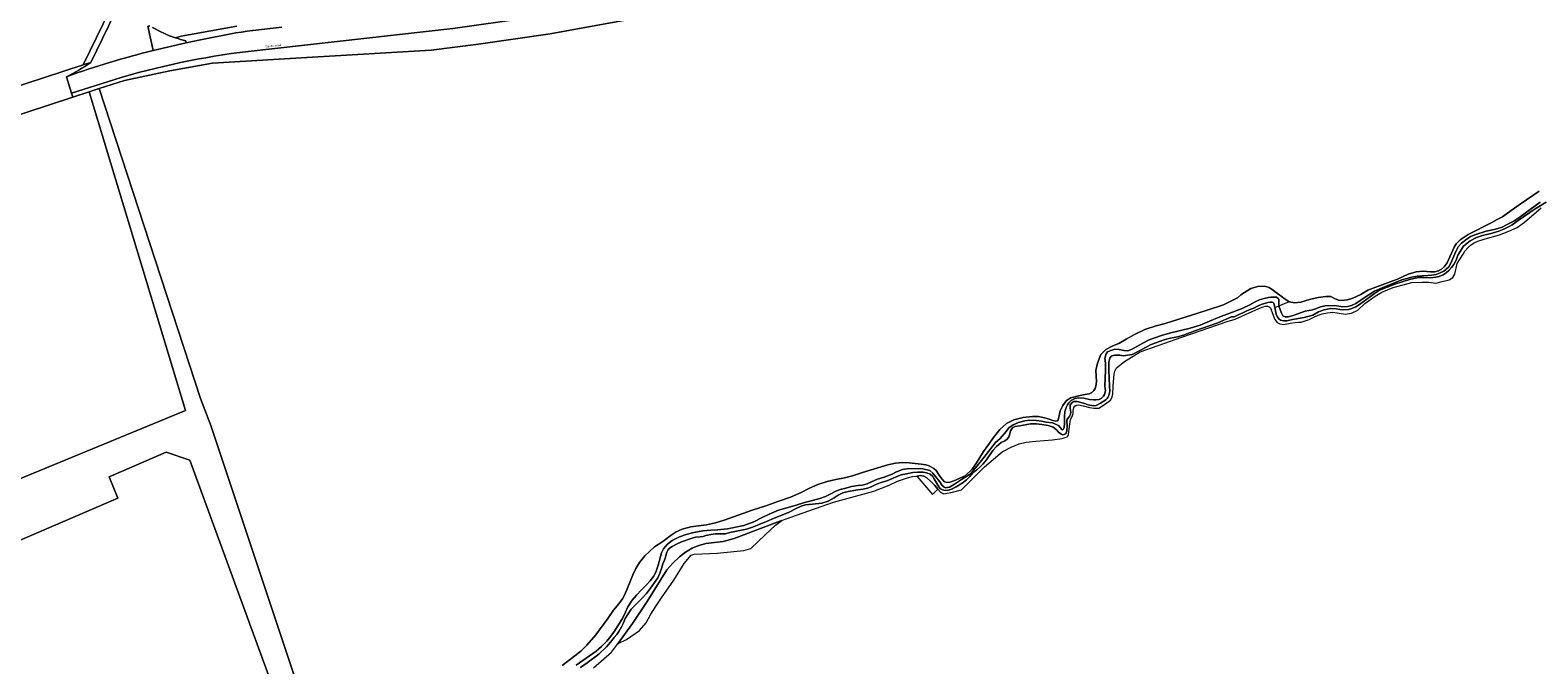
# Model space of a CAD drawing. Header units: metres. Extents: x 197700 to 204338, y 317132 to 325229.
# Tile 429 of 656: x 201391 to 201650, y 318384 to 318493. Entities that reach past the tile are written whole.
import ezdxf
from ezdxf.enums import TextEntityAlignment as Align

# ---------------------------------------------------------------- set-up
doc = ezdxf.new("R2010")
doc.units = ezdxf.units.M
for name, color, linetype, lineweight in [('B-WE-GR-BEPLANTING_CULTUUR_BOSPLANTSOEN-GV', 90, 'Continuous', 18), ('B-WE-GR-GRAS-GV', 60, 'Continuous', 13), ('B-WE-IE-TERREINAFSCHEIDING_KUNSTMATIG_HEKWERK-G', 20, 'IE-TERREINAFSCHEIDING-KUNSTMATIG', 18), ('B-WE-OG-TERREIN_CULTUURSCHEIDING-GV', 7, 'Continuous', 18), ('B-WE-OG-TERREIN_ERF-GV', 7, 'Continuous', 18), ('B-WE-OG-TOPOGRAFIE-T18', 10, 'Continuous', 18), ('B-WE-OG-WATER-GV', 130, 'Continuous', 18), ('B-WE-OG-WATER_SLOOT-GV', 120, 'Continuous', 18), ('B-WE-VH-VERHARDING_ASFALT-GV', 252, 'Continuous', 18), ('B-WE-VH-VERHARDING_GRASBETONSTEEN-GV', 70, 'Continuous', 18)]:
    doc.layers.add(name, color=color, linetype=linetype, lineweight=lineweight)
doc.styles.add('NLCS-ISO-M200-T18', font='NLCS-ISO.ttf', dxfattribs={"height": 0.36})
doc.linetypes.add('IE-TERREINAFSCHEIDING-KUNSTMATIG', pattern='A,4,[82,NLCS.SHX,S=0.75,R=90,X=0,Y=0],4,-2', length=10)

msp = doc.modelspace()

# ---------------------------------------------------------------- linework, layer by layer
at = {"layer": 'B-WE-GR-BEPLANTING_CULTUUR_BOSPLANTSOEN-GV'}
for points in [[(201426.172, 318493.679), (201416.623, 318491.932), (201415.635, 318491.658)], [(201417.405, 318491.164), (201417.49, 318490.782), (201419.649, 318491.273), (201426.008, 318492.494)]]:
    msp.add_lwpolyline(points, dxfattribs=at)
for points in [[(201426.008, 318492.494, -0.0144469), (201433.941, 318493.466)], [(201415.635, 318491.658, 0.0230138), (201417.405, 318491.164)]]:
    msp.add_lwpolyline(points, format="xyb", dxfattribs=at)
at = {"layer": 'B-WE-GR-GRAS-GV'}
for points in [[(201653.173, 318549.596), (201649.944, 318546.672), (201643.721, 318541.752), (201638.192, 318537.978), (201625.931, 318531.135), (201615.089, 318525.673), (201604.443, 318520.55), (201597.07, 318517.18), (201585.469, 318513.157), (201577.646, 318510.648), (201573.54, 318509.336), (201565.732, 318507.795), (201553.72, 318505.777), (201480.148, 318492.35), (201467.827, 318490.541), (201459.652, 318489.558), (201438.226, 318488.269)], [(201347.421, 318467.588), (201355.677, 318471.933), (201364.288, 318475.524), (201373.185, 318478.331), (201399.71, 318487.004), (201403.153, 318494.067), (201409.687, 318508.644)], [(201438.226, 318488.269), (201422.008, 318487.287), (201414.657, 318485.987), (201406.831, 318484.329), (201402.486, 318482.909), (201419.944, 318429.571), (201421.744, 318424.914), (201444.764, 318355.851)], [(201482.24, 318383.59), (201483.445, 318384.502), (201484.392, 318385.22), (201485.454, 318386.051), (201486.481, 318387.061), (201488.048, 318388.866), (201490.092, 318391.694), (201491.087, 318393.081), (201491.966, 318394.191), (201492.594, 318395.061), (201492.998, 318395.789), (201493.436, 318396.802), (201493.954, 318398.043), (201494.417, 318399.187), (201494.946, 318400.254), (201495.523, 318401.283), (201496.454, 318402.478), (201498.15, 318403.992), (201499.562, 318404.943), (201500.981, 318405.996), (201501.852, 318406.563), (201502.871, 318407.078), (201504.363, 318407.456), (201505.685, 318407.626), (201507.092, 318407.796), (201508.653, 318408.128), (201510.133, 318408.593), (201514.973, 318410.303), (201517.469, 318411.123), (201519.387, 318411.786), (201521.545, 318412.586), (201523.382, 318413.342), (201524.851, 318414.088), (201526.26, 318414.725), (201527.855, 318415.268), (201529.362, 318415.589), (201530.832, 318415.903), (201532.237, 318416.247), (201533.971, 318416.808), (201536.626, 318417.616), (201538.333, 318418.149), (201539.664, 318418.413), (201540.899, 318418.538), (201541.994, 318418.5), (201544.069, 318418.227), (201544.892, 318418.1), (201545.468, 318417.953), (201546.25, 318417.525), (201546.665, 318417.158), (201547.148, 318416.375), (201547.619, 318415.706), (201548.052, 318415.276), (201548.441, 318415.112), (201549.077, 318415.133), (201549.694, 318415.381), (201551.631, 318416.262), (201552.838, 318417.409), (201553.383, 318418.113), (201554.019, 318419.096), (201554.82, 318420.439), (201555.526, 318421.433), (201556.54, 318422.83), (201557.631, 318424.214), (201558.772, 318425.242), (201560.004, 318425.87), (201561.635, 318426.286), (201563.21, 318426.443), (201564.258, 318426.447), (201565.285, 318426.241), (201566.133, 318425.967), (201566.726, 318425.766), (201567.242, 318425.633), (201567.541, 318425.709), (201567.669, 318425.891), (201567.823, 318426.585), (201568.001, 318427.422), (201568.443, 318428.367), (201569.09, 318429.191), (201569.833, 318429.692), (201571.138, 318430.021), (201572.283, 318430.214), (201573.013, 318430.363), (201573.436, 318430.563), (201573.791, 318430.907), (201574.056, 318431.282), (201574.174, 318431.654), (201574.254, 318432.472), (201574.157, 318434.381), (201574.414, 318435.625), (201575.017, 318437.101), (201575.87, 318438.009), (201577.063, 318438.626), (201578.085, 318439.041), (201579.356, 318439.754), (201580.833, 318440.597), (201582.582, 318441.417), (201584.559, 318442.038), (201586.109, 318442.447), (201591.705, 318444.234), (201593.325, 318444.743), (201596.118, 318445.702), (201597.311, 318446.237), (201598.531, 318446.876), (201599.131, 318447.406), (201600.838, 318448.485), (201602.019, 318448.818), (201603.221, 318448.872), (201604.004, 318448.667), (201604.77, 318448.16), (201606.519, 318446.85), (201607.443, 318446.206), (201608.374, 318446.036), (201609.437, 318446.144), (201610.932, 318446.581), (201612.439, 318446.967), (201613.786, 318447.133), (201614.624, 318447.091), (201615.27, 318446.766), (201615.921, 318446.484), (201616.44, 318446.409), (201617.473, 318446.525), (201618.428, 318446.824), (201619.765, 318447.474), (201620.997, 318448.18), (201624.822, 318449.637), (201626.116, 318450.096), (201627.931, 318450.946), (201629.317, 318451.349), (201630.54, 318451.497), (201631.812, 318451.377), (201632.521, 318451.38), (201633.145, 318451.51), (201633.603, 318451.763), (201634.168, 318452.199), (201634.675, 318452.911), (201635.876, 318455.607), (201636.231, 318456.157), (201636.886, 318456.857), (201638.263, 318457.775), (201642.34, 318459.885), (201643.296, 318460.355), (201644.171, 318460.84), (201645.653, 318461.897), (201647.216, 318462.997), (201650.53, 318465.227)], [(201440.654, 318357.303), (201418.108, 318418.92), (201414.039, 318420.31), (201404.199, 318416.062), (201405.71, 318412.402), (201317.778, 318374.646)]]:
    msp.add_lwpolyline(points, dxfattribs=at)
for points in [[(201357.409, 318467.567), (201354.257, 318465.576), (201347.36, 318460.988), (201340.616, 318455.83), (201334.331, 318450.434), (201332.748, 318449.135), (201334.514, 318446.983), (201358.795, 318464.954), (201380.817, 318415.648), (201368.465, 318410.312), (201369.588, 318407.712), (201376.096, 318410.484), (201417.332, 318427.464), (201400.736, 318482.338), (201397.951, 318481.428), (201377.607, 318474.781), (201365.197, 318470.639), (201360.725, 318468.875)], [(201546.929, 318413.913), (201546.924, 318413.918), (201546.401, 318414.553), (201545.754, 318415.244), (201545.056, 318415.872), (201544.507, 318416.199), (201544.007, 318416.274), (201543.344, 318416.198), (201545.993, 318412.992)], [(201509.966, 318404.92), (201506.978, 318404.565), (201505.579, 318404.157), (201504.643, 318403.798), (201503.493, 318403.066), (201502.443, 318402.311), (201501.301, 318401.203), (201500.236, 318400.027), (201496.866, 318394.608), (201494.36, 318390.782), (201491.78, 318387.275), (201491.881, 318387.335), (201493.292, 318388.031), (201495.56, 318389.594), (201496.697, 318390.929), (201497.475, 318392.441), (201498.408, 318393.827), (201499.34, 318395.213), (201501.459, 318398.242), (201503.254, 318401.116), (201504.427, 318402.587), (201504.968, 318402.766), (201506.313, 318402.796), (201508.928, 318402.904), (201511.227, 318403.138), (201513.527, 318403.371), (201514.747, 318403.696), (201517.206, 318406.082), (201518.981, 318407.743), (201520.044, 318408.559), (201519.25, 318408.282), (201511.869, 318405.426)]]:
    msp.add_lwpolyline(points, close=True, dxfattribs=at)
at = {"layer": 'B-WE-IE-TERREINAFSCHEIDING_KUNSTMATIG_HEKWERK-G'}
for points in [[(201480.148, 318492.35), (201553.72, 318505.777)], [(201459.652, 318489.558), (201467.827, 318490.541)], [(201467.827, 318490.541), (201480.148, 318492.35)], [(201422.008, 318487.287), (201438.226, 318488.269)], [(201438.226, 318488.269), (201459.652, 318489.558)], [(201406.831, 318484.329), (201414.657, 318485.987)], [(201414.657, 318485.987), (201422.008, 318487.287)], [(201400.736, 318482.338), (201402.486, 318482.909)], [(201402.486, 318482.909), (201406.831, 318484.329)], [(201377.607, 318474.781), (201397.951, 318481.428)], [(201397.951, 318481.428), (201400.736, 318482.338)], [(201607.443, 318446.206), (201604.905, 318445.183)]]:
    msp.add_lwpolyline(points, dxfattribs=at)
at = {"layer": 'B-WE-OG-TERREIN_CULTUURSCHEIDING-GV'}
for points in [[(201400.274, 318487.188), (201401.025, 318487.419), (201404.066, 318493.658), (201410.926, 318508.964)], [(201570.383, 318509.537), (201549.724, 318505.885), (201529.009, 318502.569), (201463.42, 318493.257), (201428.174, 318489.329)], [(201409.687, 318508.644), (201403.153, 318494.067), (201399.71, 318487.004), (201400.274, 318487.188)], [(201405.01, 318484.451), (201397.746, 318482.106), (201397.951, 318481.428), (201400.736, 318482.338), (201402.486, 318482.909), (201406.831, 318484.329), (201414.657, 318485.987), (201422.008, 318487.287), (201438.226, 318488.269), (201459.652, 318489.558), (201467.827, 318490.541), (201480.148, 318492.35), (201553.72, 318505.777)], [(201415.635, 318491.658), (201416.623, 318491.932), (201426.172, 318493.679)]]:
    msp.add_lwpolyline(points, dxfattribs=at)
for points in [[(201411.671, 318493.464, 0.0546418), (201415.635, 318491.658)], [(201428.174, 318489.329, 0.043), (201405.01, 318484.451)]]:
    msp.add_lwpolyline(points, format="xyb", dxfattribs=at)
at = {"layer": 'B-WE-OG-TERREIN_ERF-GV'}
for points in [[(201401.025, 318487.419), (201400.274, 318487.188), (201399.71, 318487.004), (201373.185, 318478.331), (201364.288, 318475.524), (201355.677, 318471.933), (201347.421, 318467.588), (201346.163, 318466.84), (201340.382, 318462.867), (201333.298, 318457.051)], [(201333.298, 318457.051), (201318.001, 318444.399), (201309.857, 318438.01), (201294.234, 318428.027), (201291.837, 318426.628), (201293.351, 318421.53), (201298.067, 318424.418), (201301.739, 318426.848), (201307.86, 318430.931), (201318.483, 318438.124), (201328.124, 318445.339), (201332.748, 318449.135), (201334.331, 318450.434), (201340.616, 318455.83), (201347.36, 318460.988), (201354.257, 318465.576), (201357.409, 318467.567), (201360.725, 318468.875), (201365.197, 318470.639), (201377.607, 318474.781), (201397.951, 318481.428), (201397.746, 318482.106), (201396.878, 318484.967)], [(201444.764, 318355.851), (201421.744, 318424.914), (201419.944, 318429.571), (201402.486, 318482.909), (201400.736, 318482.338), (201417.332, 318427.464), (201376.096, 318410.484), (201369.588, 318407.712), (201368.465, 318410.312), (201358.717, 318406.1), (201322.046, 318390.256), (201317.855, 318389.617), (201317.745, 318389.901), (201301.739, 318426.848), (201298.067, 318424.418), (201293.351, 318421.53)], [(201317.778, 318374.646), (201405.71, 318412.402), (201404.199, 318416.062), (201414.039, 318420.31), (201418.108, 318418.92), (201440.654, 318357.303)]]:
    msp.add_lwpolyline(points, dxfattribs=at)
msp.add_lwpolyline([(201396.878, 318484.967, 0.0458206), (201401.025, 318487.419)], format="xyb", dxfattribs=at)
at = {"layer": 'B-WE-OG-WATER-GV'}
for points in [[(201650.687, 318463.35), (201647.235, 318460.852), (201646.116, 318460.07), (201644.865, 318459.457), (201644.155, 318459.078), (201643.383, 318458.834), (201642.756, 318458.632), (201641.352, 318458.339), (201639.584, 318457.816), (201638.702, 318457.421), (201637.871, 318456.889), (201637.101, 318456.313), (201636.549, 318455.691), (201636.136, 318454.861), (201635.312, 318452.855), (201634.928, 318452.215), (201634.506, 318451.796), (201634.062, 318451.486), (201633.464, 318451.162), (201632.763, 318450.901), (201632, 318450.769), (201631.317, 318450.714), (201630.348, 318450.693), (201629.495, 318450.615), (201628.579, 318450.444), (201626.859, 318449.989), (201623.446, 318448.611), (201622.166, 318448.03), (201621.188, 318447.393), (201620.04, 318446.666), (201618.937, 318445.896), (201618.169, 318445.572), (201617.474, 318445.392), (201616.704, 318445.336), (201615.972, 318445.454), (201615.269, 318445.592), (201613.636, 318445.519), (201612.86, 318445.313), (201612.136, 318445.021), (201611.454, 318444.841), (201610.21, 318444.6), (201608.161, 318443.823), (201607.258, 318443.588), (201606.77, 318443.598), (201606.356, 318443.775), (201606.097, 318444.226), (201605.686, 318445.498), (201605.666, 318446.172), (201605.674, 318446.472), (201605.66, 318446.658), (201605.554, 318446.775), (201605.263, 318446.98), (201604.615, 318446.99), (201604.311, 318446.999), (201603.869, 318446.949), (201603.12, 318446.77), (201602.317, 318446.529), (201601.607, 318446.184), (201600.647, 318445.67), (201599.327, 318445.025), (201596.769, 318444.09), (201595.404, 318443.539), (201593.743, 318442.845), (201592.098, 318442.201), (201590.399, 318441.656), (201586.814, 318440.793), (201585.483, 318440.384), (201584.31, 318439.997), (201583.349, 318439.647), (201582.258, 318439.081), (201581.218, 318438.478), (201580.393, 318438.022), (201579.658, 318437.734), (201578.966, 318437.791), (201578.137, 318438), (201577.401, 318438.03), (201576.73, 318437.841), (201576.171, 318437.571), (201575.919, 318437.232), (201575.724, 318436.512), (201575.786, 318435.607), (201575.816, 318434.344), (201575.702, 318431.653), (201575.79, 318430.86), (201575.658, 318430.261), (201575.444, 318429.946), (201575.068, 318429.573), (201574.711, 318429.402), (201574.134, 318429.301), (201573.786, 318429.299), (201573.049, 318429.393), (201572.052, 318429.628), (201571.224, 318429.678), (201570.506, 318429.522), (201569.915, 318429.232), (201569.505, 318428.801), (201569.275, 318428.471), (201569.03, 318428.007), (201568.791, 318427.263), (201568.751, 318426.479), (201568.734, 318425.287), (201568.677, 318424.534), (201568.513, 318424.232), (201568.325, 318424.175), (201567.719, 318424.926), (201566.66, 318425.363), (201565.602, 318425.485), (201564.764, 318425.632), (201563.899, 318425.756), (201562.758, 318425.815), (201561.924, 318425.719), (201560.835, 318425.42), (201559.922, 318425.027), (201559.179, 318424.472), (201558.689, 318423.862), (201557.651, 318422.668), (201556.875, 318421.952), (201554.467, 318418.897), (201553.685, 318417.968), (201553, 318417.157), (201552.379, 318416.468), (201551.006, 318415.577), (201549.801, 318414.804), (201548.932, 318414.296), (201548.278, 318414.165), (201548.017, 318414.288), (201547.702, 318414.59), (201547.266, 318415.226), (201546.536, 318416.107), (201546.05, 318416.686), (201545.531, 318417.142), (201544.351, 318417.453), (201541.923, 318417.523), (201540.85, 318417.325), (201539.842, 318416.948), (201539.058, 318416.515), (201537.666, 318416.005), (201536.55, 318415.672), (201535.647, 318415.238), (201534.734, 318414.842), (201533.968, 318414.649), (201533.219, 318414.554), (201532.062, 318414.375), (201531.084, 318414.107), (201530.14, 318413.893), (201529.243, 318413.561), (201528.495, 318413.134), (201527.593, 318412.654), (201526.606, 318412.332), (201525.371, 318412.007), (201523.98, 318411.626), (201522.385, 318411.118), (201519.487, 318410.297), (201517.863, 318409.627), (201516.65, 318409.05), (201515.259, 318408.304), (201513.544, 318407.677), (201510.684, 318407.091), (201508.959, 318406.937), (201507.831, 318406.877), (201506.434, 318406.779), (201504.903, 318406.484), (201503.561, 318406.109), (201502.418, 318405.715), (201501.185, 318405.077), (201500.392, 318404.459), (201499.704, 318403.665), (201499.316, 318402.95), (201498.776, 318400.874), (201498.343, 318399.64), (201497.952, 318398.895), (201497.405, 318398.166), (201496.754, 318397.45), (201495.901, 318396.608), (201495.011, 318395.682), (201494.282, 318394.827), (201493.539, 318393.675), (201493.125, 318392.785), (201492.617, 318391.672), (201492.001, 318390.676), (201491.244, 318389.507), (201490.634, 318388.609), (201489.926, 318387.791), (201489.022, 318386.865), (201488.101, 318386.04), (201484.615, 318383.644)], [(201485.406, 318383.238), (201486.538, 318384.048), (201488.522, 318385.553), (201489.841, 318386.761), (201490.529, 318387.608), (201491.204, 318388.399), (201491.651, 318388.926), (201491.983, 318389.453), (201492.449, 318390.203), (201492.775, 318390.94), (201493.059, 318391.642), (201494.112, 318393.287), (201495.927, 318395.083), (201496.773, 318395.993), (201497.441, 318396.916), (201498.72, 318398.68), (201499.05, 318399.451), (201499.342, 318400.251), (201499.595, 318401.056), (201499.865, 318401.712), (201500.049, 318402.204), (201500.06, 318402.441), (201500.259, 318403.11), (201500.424, 318403.419), (201500.697, 318403.769), (201501.174, 318404.077), (201501.913, 318404.468), (201502.797, 318404.872), (201504.423, 318405.443), (201505.218, 318405.666), (201506.006, 318405.725), (201506.494, 318405.805), (201506.965, 318405.947), (201507.815, 318406.156), (201508.653, 318406.221), (201509.583, 318406.228), (201510.351, 318406.27), (201511.11, 318406.453), (201513.953, 318407.026), (201515.019, 318407.389), (201516.153, 318407.83), (201517.425, 318408.355), (201518.733, 318408.949), (201520.055, 318409.469), (201521.337, 318410.004), (201522.561, 318410.58), (201523.419, 318411.013), (201524.133, 318411.237), (201524.7, 318411.324), (201525.343, 318411.369), (201526.968, 318411.54), (201528.058, 318411.89), (201529.063, 318412.466), (201529.795, 318412.928), (201530.558, 318413.323), (201531.517, 318413.511), (201533.181, 318413.841), (201534.06, 318413.927), (201534.827, 318414.085), (201535.474, 318414.348), (201535.898, 318414.575), (201536.52, 318414.866), (201537.169, 318415.11), (201538.173, 318415.362), (201539.139, 318415.793), (201539.843, 318416.121), (201540.617, 318416.396), (201541.514, 318416.591), (201542.623, 318416.81), (201543.437, 318416.862), (201544.387, 318416.841), (201545.002, 318416.737), (201545.633, 318416.507), (201546.054, 318416.132), (201546.365, 318415.619), (201547.097, 318414.323), (201547.407, 318413.98), (201547.736, 318413.823), (201548.208, 318413.727), (201548.765, 318413.754), (201549.275, 318413.939), (201550.073, 318414.356), (201551.131, 318414.99), (201551.898, 318415.518), (201552.442, 318416.111), (201553.045, 318416.788), (201553.668, 318417.276), (201554.154, 318417.726), (201554.656, 318418.243), (201555.333, 318419.013), (201556.426, 318420.601), (201557.043, 318421.272), (201557.852, 318421.951), (201558.462, 318422.281), (201558.88, 318422.568), (201559.186, 318422.927), (201559.311, 318423.474), (201559.44, 318423.957), (201559.78, 318424.488), (201560.212, 318424.723), (201561.046, 318424.871), (201562.896, 318425.172), (201563.94, 318425.161), (201564.832, 318425.074), (201565.93, 318424.901), (201566.769, 318424.635), (201567.382, 318424.142), (201567.8, 318423.712), (201568.205, 318423.407), (201568.467, 318423.295), (201568.69, 318423.34), (201568.912, 318423.459), (201569.046, 318423.652), (201569.139, 318423.947), (201569.191, 318424.818), (201569.144, 318425.599), (201569.217, 318425.991), (201569.582, 318426.455), (201569.786, 318426.831), (201569.832, 318427.216), (201569.744, 318427.884), (201569.738, 318428.404), (201569.999, 318428.794), (201570.373, 318429.015), (201570.906, 318429.045), (201572.008, 318428.774), (201572.846, 318428.466), (201573.738, 318428.265), (201574.177, 318428.344), (201574.935, 318428.75), (201575.396, 318429.053), (201575.857, 318429.326), (201576.126, 318429.56), (201576.236, 318429.75), (201576.397, 318430.085), (201576.516, 318430.484), (201576.578, 318430.883), (201576.5, 318431.682), (201576.401, 318434.447), (201576.394, 318435.062), (201576.391, 318435.808), (201576.549, 318436.481), (201576.774, 318436.816), (201577.333, 318437.029), (201578.296, 318437.003), (201578.85, 318436.918), (201580.422, 318437.099), (201581.099, 318437.45), (201583.665, 318438.833), (201585.891, 318439.663), (201586.743, 318439.88), (201588.196, 318440.151), (201589.25, 318440.456), (201591.223, 318441.181), (201595.132, 318442.556), (201597.489, 318443.61), (201597.997, 318443.641), (201598.684, 318443.946), (201599.456, 318444.321), (201600.295, 318444.729), (201601.013, 318444.971), (201601.445, 318445.176), (201601.987, 318445.459), (201602.632, 318445.744), (201603.194, 318445.931), (201603.787, 318446.098), (201604.194, 318446.13), (201604.536, 318446.142), (201604.666, 318446.08), (201604.801, 318445.945), (201604.996, 318445.22), (201605.181, 318444.093), (201605.351, 318443.661), (201605.682, 318443.265), (201605.974, 318443.067), (201606.459, 318442.9), (201607.049, 318442.918), (201608.033, 318443.143), (201610.011, 318443.508), (201611.534, 318443.914), (201612.508, 318444.463), (201613.446, 318444.838), (201614.487, 318445.047), (201615.547, 318445.004), (201616.194, 318444.865), (201616.884, 318444.799), (201617.656, 318444.899), (201618.258, 318445.062), (201618.923, 318445.329), (201619.37, 318445.607), (201620.2, 318446.168), (201621.446, 318447.124), (201622.142, 318447.635), (201623.031, 318448.179), (201625.667, 318449.251), (201628.18, 318450.064), (201629.662, 318450.411), (201630.64, 318450.375), (201631.858, 318450.324), (201632.701, 318450.417), (201633.298, 318450.572), (201633.947, 318450.848), (201634.475, 318451.18), (201634.926, 318451.585), (201635.382, 318452.092), (201635.82, 318452.638), (201636.188, 318453.37), (201636.506, 318454.235), (201637.487, 318455.771), (201638.603, 318456.72), (201639.717, 318457.284), (201640.764, 318457.615), (201642.418, 318457.993), (201643.566, 318458.349), (201644.4, 318458.72), (201645.206, 318459.089), (201645.862, 318459.482), (201646.876, 318460.182), (201649.816, 318462.213), (201651.687, 318463.367)]]:
    msp.add_lwpolyline(points, dxfattribs=at)
at = {"layer": 'B-WE-OG-WATER_SLOOT-GV'}
for points in [[(201650.53, 318465.227), (201647.216, 318462.997), (201645.653, 318461.897), (201644.171, 318460.84), (201643.296, 318460.355), (201642.34, 318459.885), (201638.263, 318457.775), (201636.886, 318456.857), (201636.231, 318456.157), (201635.876, 318455.607), (201634.675, 318452.911), (201634.168, 318452.199), (201633.603, 318451.763), (201633.145, 318451.51), (201632.521, 318451.38), (201631.812, 318451.377), (201630.54, 318451.497), (201629.317, 318451.349), (201627.931, 318450.946), (201626.116, 318450.096), (201624.822, 318449.637), (201620.997, 318448.18), (201619.765, 318447.474), (201618.428, 318446.824), (201617.473, 318446.525), (201616.44, 318446.409), (201615.921, 318446.484), (201615.27, 318446.766), (201614.624, 318447.091), (201613.786, 318447.133), (201612.439, 318446.967), (201610.932, 318446.581), (201609.437, 318446.144), (201608.374, 318446.036), (201607.443, 318446.206), (201606.519, 318446.85), (201604.77, 318448.16), (201604.004, 318448.667), (201603.221, 318448.872), (201602.019, 318448.818), (201600.838, 318448.485), (201599.131, 318447.406), (201598.531, 318446.876), (201597.311, 318446.237), (201596.118, 318445.702), (201593.325, 318444.743), (201591.705, 318444.234), (201586.109, 318442.447), (201584.559, 318442.038), (201582.582, 318441.417), (201580.833, 318440.597), (201579.356, 318439.754), (201578.085, 318439.041), (201577.063, 318438.626), (201575.87, 318438.009), (201575.017, 318437.101), (201574.414, 318435.625), (201574.157, 318434.381), (201574.254, 318432.472), (201574.174, 318431.654), (201574.056, 318431.282), (201573.791, 318430.907), (201573.436, 318430.563), (201573.013, 318430.363), (201572.283, 318430.214), (201571.138, 318430.021), (201569.833, 318429.692), (201569.09, 318429.191), (201568.443, 318428.367), (201568.001, 318427.422), (201567.823, 318426.585), (201567.669, 318425.891), (201567.541, 318425.709), (201567.242, 318425.633), (201566.726, 318425.766), (201566.133, 318425.967), (201565.285, 318426.241), (201564.258, 318426.447), (201563.21, 318426.443), (201561.635, 318426.286), (201560.004, 318425.87), (201558.772, 318425.242), (201557.631, 318424.214), (201556.54, 318422.83), (201555.526, 318421.433), (201554.82, 318420.439), (201554.019, 318419.096), (201553.383, 318418.113), (201552.838, 318417.409), (201551.631, 318416.262), (201549.694, 318415.381), (201549.077, 318415.133), (201548.441, 318415.112), (201548.052, 318415.276), (201547.619, 318415.706), (201547.148, 318416.375), (201546.665, 318417.158), (201546.25, 318417.525), (201545.468, 318417.953), (201544.892, 318418.1), (201544.069, 318418.227), (201541.994, 318418.5), (201540.899, 318418.538), (201539.664, 318418.413), (201538.333, 318418.149), (201536.626, 318417.616), (201533.971, 318416.808), (201532.237, 318416.247), (201530.832, 318415.903), (201529.362, 318415.589), (201527.855, 318415.268), (201526.26, 318414.725), (201524.851, 318414.088), (201523.382, 318413.342), (201521.545, 318412.586), (201519.387, 318411.786), (201517.469, 318411.123), (201514.973, 318410.303), (201510.133, 318408.593), (201508.653, 318408.128), (201507.092, 318407.796), (201505.685, 318407.626), (201504.363, 318407.456), (201502.871, 318407.078), (201501.852, 318406.563), (201500.981, 318405.996), (201499.562, 318404.943), (201498.15, 318403.992), (201496.454, 318402.478), (201495.523, 318401.283), (201494.946, 318400.254), (201494.417, 318399.187), (201493.954, 318398.043), (201493.436, 318396.802), (201492.998, 318395.789), (201492.594, 318395.061), (201491.966, 318394.191), (201491.087, 318393.081), (201490.092, 318391.694), (201488.048, 318388.866), (201486.481, 318387.061), (201485.454, 318386.051), (201484.392, 318385.22), (201483.445, 318384.502), (201482.24, 318383.59)], [(201484.615, 318383.644), (201488.101, 318386.04), (201489.022, 318386.865), (201489.926, 318387.791), (201490.634, 318388.609), (201491.244, 318389.507), (201492.001, 318390.676), (201492.617, 318391.672), (201493.125, 318392.785), (201493.539, 318393.675), (201494.282, 318394.827), (201495.011, 318395.682), (201495.901, 318396.608), (201496.754, 318397.45), (201497.405, 318398.166), (201497.952, 318398.895), (201498.343, 318399.64), (201498.776, 318400.874), (201499.316, 318402.95), (201499.704, 318403.665), (201500.392, 318404.459), (201501.185, 318405.077), (201502.418, 318405.715), (201503.561, 318406.109), (201504.903, 318406.484), (201506.434, 318406.779), (201507.831, 318406.877), (201508.959, 318406.937), (201510.684, 318407.091), (201513.544, 318407.677), (201515.259, 318408.304), (201516.65, 318409.05), (201517.863, 318409.627), (201519.487, 318410.297), (201522.385, 318411.118), (201523.98, 318411.626), (201525.371, 318412.007), (201526.606, 318412.332), (201527.593, 318412.654), (201528.495, 318413.134), (201529.243, 318413.561), (201530.14, 318413.893), (201531.084, 318414.107), (201532.062, 318414.375), (201533.219, 318414.554), (201533.968, 318414.649), (201534.734, 318414.842), (201535.647, 318415.238), (201536.55, 318415.672), (201537.666, 318416.005), (201539.058, 318416.515), (201539.842, 318416.948), (201540.85, 318417.325), (201541.923, 318417.523), (201544.351, 318417.453), (201545.531, 318417.142), (201546.05, 318416.686), (201546.536, 318416.107), (201547.266, 318415.226), (201547.702, 318414.59), (201548.017, 318414.288), (201548.278, 318414.165), (201548.932, 318414.296), (201549.801, 318414.804), (201551.006, 318415.577), (201552.379, 318416.468), (201553, 318417.157), (201553.685, 318417.968), (201554.467, 318418.897), (201556.875, 318421.952), (201557.651, 318422.668), (201558.689, 318423.862), (201559.179, 318424.472), (201559.922, 318425.027), (201560.835, 318425.42), (201561.924, 318425.719), (201562.758, 318425.815), (201563.899, 318425.756), (201564.764, 318425.632), (201565.602, 318425.485), (201566.66, 318425.363), (201567.719, 318424.926), (201568.325, 318424.175), (201568.513, 318424.232), (201568.677, 318424.534), (201568.734, 318425.287), (201568.751, 318426.479), (201568.791, 318427.263), (201569.03, 318428.007), (201569.275, 318428.471), (201569.505, 318428.801), (201569.915, 318429.232), (201570.506, 318429.522), (201571.224, 318429.678), (201572.052, 318429.628), (201573.049, 318429.393), (201573.786, 318429.299), (201574.134, 318429.301), (201574.711, 318429.402), (201575.068, 318429.573), (201575.444, 318429.946), (201575.658, 318430.261), (201575.79, 318430.86), (201575.702, 318431.653), (201575.816, 318434.344), (201575.786, 318435.607), (201575.724, 318436.512), (201575.919, 318437.232), (201576.171, 318437.571), (201576.73, 318437.841), (201577.401, 318438.03), (201578.137, 318438), (201578.966, 318437.791), (201579.658, 318437.734), (201580.393, 318438.022), (201581.218, 318438.478), (201582.258, 318439.081), (201583.349, 318439.647), (201584.31, 318439.997), (201585.483, 318440.384), (201586.814, 318440.793), (201590.399, 318441.656), (201592.098, 318442.201), (201593.743, 318442.845), (201595.404, 318443.539), (201596.769, 318444.09), (201599.327, 318445.025), (201600.647, 318445.67), (201601.607, 318446.184), (201602.317, 318446.529), (201603.12, 318446.77), (201603.869, 318446.949), (201604.311, 318446.999), (201604.615, 318446.99), (201605.263, 318446.98), (201605.554, 318446.775), (201605.66, 318446.658), (201605.674, 318446.472), (201605.666, 318446.172), (201605.686, 318445.498), (201606.097, 318444.226), (201606.356, 318443.775), (201606.77, 318443.598), (201607.258, 318443.588), (201608.161, 318443.823), (201610.21, 318444.6), (201611.454, 318444.841), (201612.136, 318445.021), (201612.86, 318445.313), (201613.636, 318445.519), (201615.269, 318445.592), (201615.972, 318445.454), (201616.704, 318445.336), (201617.474, 318445.392), (201618.169, 318445.572), (201618.937, 318445.896), (201620.04, 318446.666), (201621.188, 318447.393), (201622.166, 318448.03), (201623.446, 318448.611), (201626.859, 318449.989), (201628.579, 318450.444), (201629.495, 318450.615), (201630.348, 318450.693), (201631.317, 318450.714), (201632, 318450.769), (201632.763, 318450.901), (201633.464, 318451.162), (201634.062, 318451.486), (201634.506, 318451.796), (201634.928, 318452.215), (201635.312, 318452.855), (201636.136, 318454.861), (201636.549, 318455.691), (201637.101, 318456.313), (201637.871, 318456.889), (201638.702, 318457.421), (201639.584, 318457.816), (201641.352, 318458.339), (201642.756, 318458.632), (201643.383, 318458.834), (201644.155, 318459.078), (201644.865, 318459.457), (201646.116, 318460.07), (201647.235, 318460.852), (201650.687, 318463.35)], [(201651.687, 318463.367), (201649.816, 318462.213), (201646.876, 318460.182), (201645.862, 318459.482), (201645.206, 318459.089), (201644.4, 318458.72), (201643.566, 318458.349), (201642.418, 318457.993), (201640.764, 318457.615), (201639.717, 318457.284), (201638.603, 318456.72), (201637.487, 318455.771), (201636.506, 318454.235), (201636.188, 318453.37), (201635.82, 318452.638), (201635.382, 318452.092), (201634.926, 318451.585), (201634.475, 318451.18), (201633.947, 318450.848), (201633.298, 318450.572), (201632.701, 318450.417), (201631.858, 318450.324), (201630.64, 318450.375), (201629.662, 318450.411), (201628.18, 318450.064), (201625.667, 318449.251), (201623.031, 318448.179), (201622.142, 318447.635), (201621.446, 318447.124), (201620.2, 318446.168), (201619.37, 318445.607), (201618.923, 318445.329), (201618.258, 318445.062), (201617.656, 318444.899), (201616.884, 318444.799), (201616.194, 318444.865), (201615.547, 318445.004), (201614.487, 318445.047), (201613.446, 318444.838), (201612.508, 318444.463), (201611.534, 318443.914), (201610.011, 318443.508), (201608.033, 318443.143), (201607.049, 318442.918), (201606.459, 318442.9), (201605.974, 318443.067), (201605.682, 318443.265), (201605.351, 318443.661), (201605.181, 318444.093), (201604.996, 318445.22), (201604.801, 318445.945), (201604.666, 318446.08), (201604.536, 318446.142), (201604.194, 318446.13), (201603.787, 318446.098), (201603.194, 318445.931), (201602.632, 318445.744), (201601.987, 318445.459), (201601.445, 318445.176), (201601.013, 318444.971), (201600.295, 318444.729), (201599.456, 318444.321), (201598.684, 318443.946), (201597.997, 318443.641), (201597.489, 318443.61), (201595.132, 318442.556), (201591.223, 318441.181), (201589.25, 318440.456), (201588.196, 318440.151), (201586.743, 318439.88), (201585.891, 318439.663), (201583.665, 318438.833), (201581.099, 318437.45), (201580.422, 318437.099), (201578.85, 318436.918), (201578.296, 318437.003), (201577.333, 318437.029), (201576.774, 318436.816), (201576.549, 318436.481), (201576.391, 318435.808), (201576.394, 318435.062), (201576.401, 318434.447), (201576.5, 318431.682), (201576.578, 318430.883), (201576.516, 318430.484), (201576.397, 318430.085), (201576.236, 318429.75), (201576.126, 318429.56), (201575.857, 318429.326), (201575.396, 318429.053), (201574.935, 318428.75), (201574.177, 318428.344), (201573.738, 318428.265), (201572.846, 318428.466), (201572.008, 318428.774), (201570.906, 318429.045), (201570.373, 318429.015), (201569.999, 318428.794), (201569.738, 318428.404), (201569.744, 318427.884), (201569.832, 318427.216), (201569.786, 318426.831), (201569.582, 318426.455), (201569.217, 318425.991), (201569.144, 318425.599), (201569.191, 318424.818), (201569.139, 318423.947), (201569.046, 318423.652), (201568.912, 318423.459), (201568.69, 318423.34), (201568.467, 318423.295), (201568.205, 318423.407), (201567.8, 318423.712), (201567.382, 318424.142), (201566.769, 318424.635), (201565.93, 318424.901), (201564.832, 318425.074), (201563.94, 318425.161), (201562.896, 318425.172), (201561.046, 318424.871), (201560.212, 318424.723), (201559.78, 318424.488), (201559.44, 318423.957), (201559.311, 318423.474), (201559.186, 318422.927), (201558.88, 318422.568), (201558.462, 318422.281), (201557.852, 318421.951), (201557.043, 318421.272), (201556.426, 318420.601), (201555.333, 318419.013), (201554.656, 318418.243), (201554.154, 318417.726), (201553.668, 318417.276), (201553.045, 318416.788), (201552.442, 318416.111), (201551.898, 318415.518), (201551.131, 318414.99), (201550.073, 318414.356), (201549.275, 318413.939), (201548.765, 318413.754), (201548.208, 318413.727), (201547.736, 318413.823), (201547.407, 318413.98), (201547.097, 318414.323), (201546.365, 318415.619), (201546.054, 318416.132), (201545.633, 318416.507), (201545.002, 318416.737), (201544.387, 318416.841), (201543.437, 318416.862), (201542.623, 318416.81), (201541.514, 318416.591), (201540.617, 318416.396), (201539.843, 318416.121), (201539.139, 318415.793), (201538.173, 318415.362), (201537.169, 318415.11), (201536.52, 318414.866), (201535.898, 318414.575), (201535.474, 318414.348), (201534.827, 318414.085), (201534.06, 318413.927), (201533.181, 318413.841), (201531.517, 318413.511), (201530.558, 318413.323), (201529.795, 318412.928), (201529.063, 318412.466), (201528.058, 318411.89), (201526.968, 318411.54), (201525.343, 318411.369), (201524.7, 318411.324), (201524.133, 318411.237), (201523.419, 318411.013), (201522.561, 318410.58), (201521.337, 318410.004), (201520.055, 318409.469), (201518.733, 318408.949), (201517.425, 318408.355), (201516.153, 318407.83), (201515.019, 318407.389), (201513.953, 318407.026), (201511.11, 318406.453), (201510.351, 318406.27), (201509.583, 318406.228), (201508.653, 318406.221), (201507.815, 318406.156), (201506.965, 318405.947), (201506.494, 318405.805), (201506.006, 318405.725), (201505.218, 318405.666), (201504.423, 318405.443), (201502.797, 318404.872), (201501.913, 318404.468), (201501.174, 318404.077), (201500.697, 318403.769), (201500.424, 318403.419), (201500.259, 318403.11), (201500.06, 318402.441), (201500.049, 318402.204), (201499.865, 318401.712), (201499.595, 318401.056), (201499.342, 318400.251), (201499.05, 318399.451), (201498.72, 318398.68), (201497.441, 318396.916), (201496.773, 318395.993), (201495.927, 318395.083), (201494.112, 318393.287), (201493.059, 318391.642), (201492.775, 318390.94), (201492.449, 318390.203), (201491.983, 318389.453), (201491.651, 318388.926), (201491.204, 318388.399), (201490.529, 318387.608), (201489.841, 318386.761), (201488.522, 318385.553), (201486.538, 318384.048), (201485.406, 318383.238)], [(201581.773, 318437.58), (201588.957, 318440.093), (201596.741, 318442.81), (201598.123, 318443.212), (201602.219, 318445.044), (201602.94, 318445.359), (201603.368, 318445.476), (201603.719, 318445.461), (201604.003, 318445.358), (201604.295, 318445.062), (201604.311, 318445.01), (201604.567, 318444.172), (201604.967, 318443.171), (201605.395, 318442.633), (201605.856, 318442.382), (201606.457, 318442.277), (201607.634, 318442.54), (201608.481, 318442.662), (201609.052, 318442.672), (201609.504, 318442.718), (201610.195, 318442.925), (201610.9, 318443.175), (201611.806, 318443.642), (201612.422, 318443.915), (201613.15, 318444.118), (201614.068, 318444.279), (201614.971, 318444.439), (201617.152, 318444.075), (201618.195, 318444.24), (201619.257, 318444.744), (201620.455, 318445.915), (201622.277, 318447.191), (201623.429, 318447.881), (201625.338, 318448.649), (201628.549, 318449.528), (201630.357, 318449.583), (201631.479, 318449.561), (201632.69, 318449.432), (201633.796, 318449.686), (201634.973, 318449.984), (201635.66, 318450.373), (201635.965, 318450.933), (201636.4, 318452.811), (201637.395, 318454.379), (201637.725, 318454.912), (201638.188, 318455.494), (201638.688, 318455.947), (201639.319, 318456.356), (201639.951, 318456.649), (201641.207, 318457.024), (201643.697, 318457.728), (201645.303, 318458.372), (201646.704, 318459.017), (201647.972, 318459.929), (201650.859, 318462.368)], [(201487.607, 318383.178), (201490.751, 318385.877), (201491.78, 318387.275), (201494.36, 318390.782), (201496.866, 318394.608), (201500.236, 318400.027), (201501.301, 318401.203), (201502.443, 318402.311), (201503.493, 318403.066), (201504.643, 318403.798), (201505.579, 318404.157), (201506.978, 318404.565), (201509.966, 318404.92), (201511.869, 318405.426), (201519.25, 318408.282), (201520.044, 318408.559), (201520.646, 318408.768), (201528.979, 318411.671), (201535.926, 318413.619), (201538.55, 318414.609), (201539.993, 318415.343), (201541.521, 318415.853), (201542.487, 318416.094), (201543.278, 318416.19), (201543.344, 318416.198), (201544.007, 318416.274), (201544.507, 318416.199), (201545.056, 318415.872), (201545.754, 318415.244), (201546.401, 318414.553), (201546.924, 318413.918), (201546.929, 318413.913), (201547.417, 318413.447), (201547.994, 318413.119), (201548.277, 318413.179), (201549.485, 318413.429), (201551.025, 318413.811), (201554.946, 318417.809), (201558.042, 318420.34), (201559.575, 318421.197), (201560.939, 318421.765), (201562.165, 318422.045), (201563.833, 318422.202), (201566.679, 318422.445), (201568.324, 318422.641), (201569.197, 318422.945), (201569.352, 318423.09), (201569.458, 318423.378), (201569.619, 318424.719), (201569.777, 318425.947), (201570.077, 318426.44), (201570.235, 318426.952), (201570.25, 318427.464), (201570.335, 318427.976), (201570.516, 318428.227), (201570.761, 318428.399), (201571.171, 318428.456), (201571.986, 318428.283), (201573.041, 318428.005), (201573.797, 318427.895), (201574.66, 318427.897), (201575.821, 318428.615), (201576.656, 318429.242), (201576.894, 318429.65), (201577.046, 318430.309), (201577.11, 318431.686), (201577.291, 318433.782), (201577.42, 318434.274), (201577.681, 318434.814), (201579.108, 318435.925), (201581.773, 318437.58)]]:
    msp.add_lwpolyline(points, dxfattribs=at)
at = {"layer": 'B-WE-VH-VERHARDING_ASFALT-GV'}
for points in [[(201410.926, 318508.964), (201404.066, 318493.658), (201401.025, 318487.419)], [(201428.174, 318489.329), (201463.42, 318493.257), (201529.009, 318502.569), (201549.724, 318505.885), (201570.383, 318509.537)], [(201411.806, 318489.489), (201410.874, 318493.653), (201411.206, 318493.749)], [(201426.008, 318492.494), (201419.649, 318491.273), (201417.49, 318490.782), (201411.806, 318489.489)], [(201396.878, 318484.967), (201397.746, 318482.106), (201405.01, 318484.451)]]:
    msp.add_lwpolyline(points, dxfattribs=at)
for points in [[(201433.941, 318493.466, 0.0144469), (201426.008, 318492.494)], [(201396.878, 318484.967, -0.0245871), (201411.806, 318489.489)], [(201411.806, 318489.489, 0.0245871), (201396.878, 318484.967)], [(201405.01, 318484.451, -0.043), (201428.174, 318489.329)], [(201401.025, 318487.419, -0.0458206), (201396.878, 318484.967)]]:
    msp.add_lwpolyline(points, format="xyb", dxfattribs=at)
at = {"layer": 'B-WE-VH-VERHARDING_GRASBETONSTEEN-GV'}
msp.add_lwpolyline([(201411.206, 318493.749), (201410.874, 318493.653), (201411.806, 318489.489), (201417.49, 318490.782), (201417.405, 318491.164)], dxfattribs=at)
for points in [[(201415.635, 318491.658, -0.0546418), (201411.671, 318493.464)], [(201417.405, 318491.164, -0.0230138), (201415.635, 318491.658)]]:
    msp.add_lwpolyline(points, format="xyb", dxfattribs=at)

# ---------------------------------------------------------------- texts
at = {"layer": 'B-WE-OG-TOPOGRAFIE-T18', "style": 'NLCS-ISO-M200-T18'}
msp.add_text('Baamstraat', height=0.36, rotation=6.3, dxfattribs=at).set_placement((201432.528, 318490.314), align=Align.MIDDLE)

doc.saveas('drawing.dxf')
